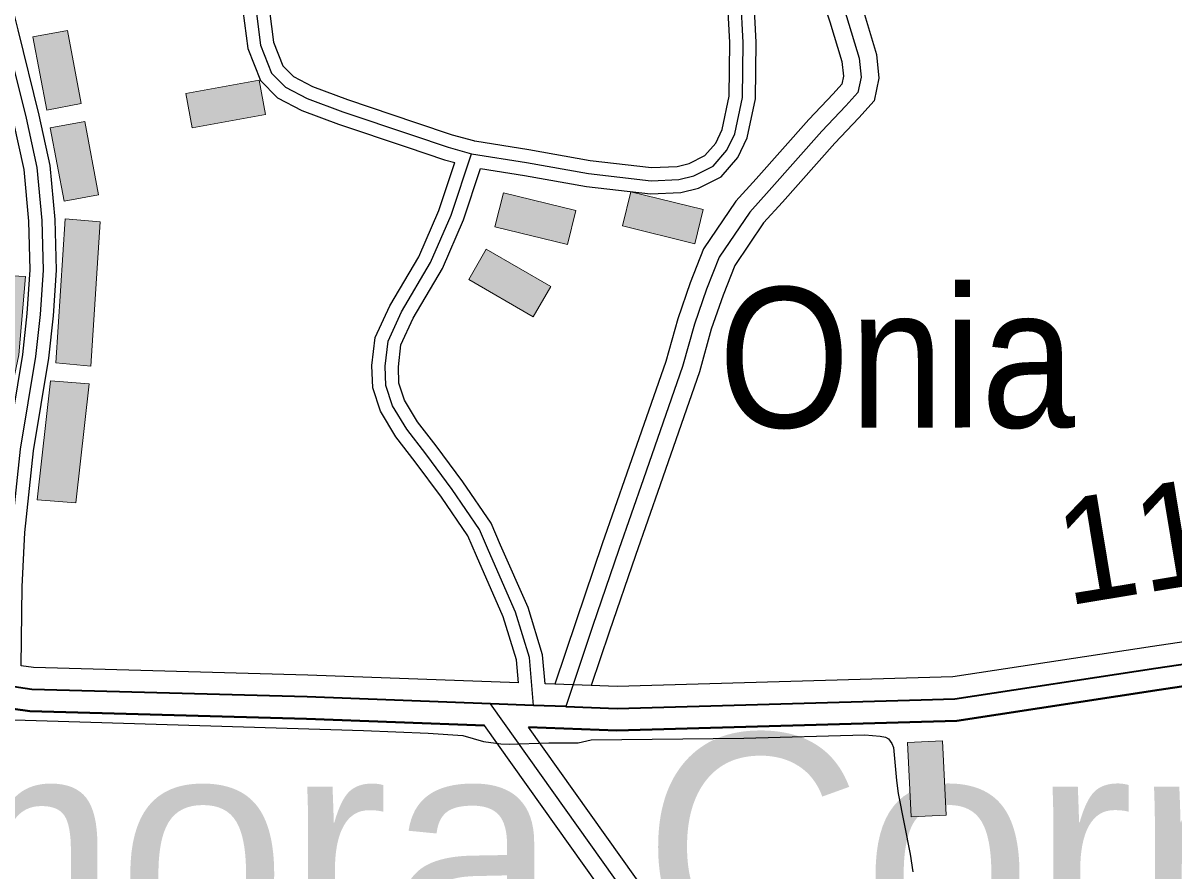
# Model space of a CAD drawing. Extents: x -64005 to -55000, y -89025 to -80000.
# Drawn here: x -62767 to -62111, y -81112 to -80628 of the extents above; entities that cross this region are included whole.
import ezdxf
from ezdxf.enums import TextEntityAlignment as Align

# ---------------------------------------------------------------- set-up
doc = ezdxf.new("R2010")
doc.units = 0
doc.header["$LTSCALE"] = 32
doc.linetypes.add('DOT_DASHED', pattern=[7.7, 5, -1.2, 0.3, -1.2])
doc.linetypes.add('LONG_DASHED', pattern=[7.5, 6, -1.5])
for name, color, linetype, lineweight in [('21', 7, 'Continuous', 25), ('24', 7, 'Continuous', 25), ('39', 7, 'LONG_DASHED', 25), ('5', 7, 'Continuous', 40), ('6', 7, 'Continuous', 25), ('7', 7, 'Continuous', 13), ('8', 7, 'Continuous', 25)]:
    doc.layers.add(name, color=color, linetype=linetype, lineweight=lineweight)
for name, color, linetype in [('30', 7, 'Continuous'), ('44', 7, 'Continuous'), ('45', 7, 'Continuous')]:
    doc.layers.add(name, color=color, linetype=linetype)

msp = doc.modelspace()

# ---------------------------------------------------------------- hatches: boundary and pattern name
at = {"layer": '7'}
for points in [[(-62734.16, -80674.11), (-62742, -80632.34), (-62761.66, -80636.03), (-62753.82, -80677.8)], [(-62632.62, -80660.69), (-62674.42, -80668.34), (-62670.82, -80688.01), (-62629.02, -80680.36)], [(-62724.3, -80726.09), (-62732.14, -80684.32), (-62751.8, -80688.01), (-62743.96, -80729.78)], [(-62452.11, -80735.12), (-62493.39, -80725.01), (-62498.15, -80744.44), (-62456.87, -80754.55)], [(-62379.36, -80734.63), (-62420.64, -80724.52), (-62425.4, -80743.95), (-62384.12, -80754.06)], [(-62728.62, -80823.86), (-62723.33, -80741.6), (-62743.25, -80739.83), (-62748.54, -80822.09)], [(-62466.31, -80778.55), (-62503.09, -80757.25), (-62513.11, -80774.55), (-62476.33, -80795.85)], [(-62777.6, -80854.62), (-62810.96, -80850.45), (-62791.63, -80812.15), (-62807.55, -80809.12), (-62804.89, -80770.85), (-62765.86, -80772.74), (-62769.65, -80817.46)], [(-62737.15, -80901.96), (-62729.58, -80833.97), (-62751.77, -80832.2), (-62759.34, -80900.19)], [(-62262.89, -81038.63), (-62260.8, -81081.08), (-62240.83, -81080.09), (-62242.92, -81037.64)]]:
    msp.add_hatch(color=256, dxfattribs=at).paths.add_polyline_path(points)

# ---------------------------------------------------------------- linework, layer by layer
at = {"layer": '21'}
for points in [[(-62768.49, -80994.83), (-62767.93, -80949.75), (-62766.24, -80918.73), (-62761.36, -80872.32), (-62752.67, -80819.37), (-62749.98, -80795.15), (-62748.23, -80769.23), (-62749.01, -80740.29), (-62751.92, -80709.47), (-62758.1, -80680.7), (-62770.07, -80631.96), (-62786.01, -80568.74), (-62802.17, -80511.38), (-62811.37, -80482.44), (-62822.84, -80462.58), (-62832.7, -80452.28), (-62844.97, -80442.43), (-62860.33, -80432.67), (-62876.87, -80428.38), (-62915.53, -80423.18), (-62952.28, -80419.65)], [(-62627.97, -80612.11), (-62624.51, -80639.01), (-62619.17, -80652.6), (-62613.13, -80658.65), (-62602.26, -80664.33), (-62582.35, -80671.71), (-62543.43, -80684.83), (-62522.59, -80691.87), (-62510.38, -80695.26), (-62509.97, -80695.37), (-62509.56, -80695.44), (-62478.88, -80700.32), (-62443.81, -80706.55), (-62408.82, -80710.62), (-62394.31, -80710.01), (-62387.38, -80708.25), (-62378.45, -80703.78), (-62372.27, -80696.64), (-62368.54, -80688.88), (-62364.51, -80669.83), (-62364.14, -80639.35), (-62365.82, -80607.31)], [(-62506.44, -80711.12), (-62481.38, -80715.12), (-62445.99, -80721.39), (-62409.38, -80725.66), (-62392.13, -80724.93), (-62382.12, -80722.39), (-62369.07, -80715.86), (-62359.61, -80704.94), (-62354.24, -80693.74), (-62349.53, -80671.49), (-62349.14, -80639.05), (-62350.86, -80606.09)], [(-62642.91, -80613.57), (-62639.15, -80642.77), (-62631.99, -80661), (-62622.11, -80670.87), (-62608.36, -80678.07), (-62587.35, -80685.85), (-62548.23, -80699.05), (-62526.99, -80706.21), (-62521.15, -80707.83)], [(-62783.46, -80992.72), (-62782.93, -80949.25), (-62781.2, -80917.53), (-62776.24, -80870.32), (-62767.53, -80817.33), (-62764.92, -80793.81), (-62763.25, -80768.93), (-62763.99, -80741.19), (-62766.78, -80711.75), (-62772.72, -80684.06), (-62779.35, -80657.09)], [(-62484.71, -81004.59), (-62485.81, -80991.53), (-62493.4, -80966.95), (-62508.77, -80932.06), (-62513.62, -80920.67), (-62528.66, -80898.66), (-62543.67, -80878.46), (-62554.69, -80864.15), (-62563.49, -80849.61), (-62567.88, -80836.22), (-62568.32, -80823.59), (-62566.41, -80807.66), (-62558.19, -80789.55), (-62541.55, -80761.46), (-62530.14, -80735.1), (-62521.15, -80707.83)], [(-62469.61, -81005.15), (-62470.99, -80988.65), (-62479.32, -80961.69), (-62495.01, -80926.1), (-62500.4, -80913.43), (-62516.44, -80889.96), (-62531.71, -80869.4), (-62542.29, -80855.67), (-62549.77, -80843.31), (-62552.96, -80833.58), (-62553.28, -80824.23), (-62551.79, -80811.74), (-62544.87, -80796.49), (-62528.17, -80768.28), (-62516.1, -80740.44), (-62506.44, -80711.12)]]:
    msp.add_lwpolyline(points, dxfattribs=at)
at = {"layer": '24'}
msp.add_lwpolyline([(-62778.45, -81025.44), (-62573.09, -81031.83), (-62536.35, -81033.37), (-62516.47, -81034.67), (-62504.66, -81038.04), (-62494.9, -81039.42), (-62489.99, -81039.63), (-62467.42, -81038.89), (-62450.67, -81038.89), (-62443.34, -81037.14), (-62356.25, -81036.24), (-62287.12, -81034.29), (-62278.43, -81034.93), (-62275.37, -81035.62), (-62273.77, -81036.61), (-62271.76, -81039.16), (-62270.93, -81041.56), (-62269.15, -81060.23), (-62268.1, -81067.69), (-62261.29, -81102.42), (-62259.81, -81112.32)], dxfattribs=at)
at = {"layer": '39', "linetype": 'Continuous'}
msp.add_line((-62264.76, -81347.98), (-62500.76, -81016.51), dxfattribs=at)
at = {"layer": '39'}
msp.add_lwpolyline([(-62417.72, -80274.06), (-62376.79, -80389.65), (-62323.35, -80547.5), (-62297.58, -80624.44), (-62290.38, -80648.12), (-62289.24, -80659.12), (-62291.13, -80667.83), (-62297.95, -80675.41), (-62311.76, -80689.89), (-62341.69, -80723.72), (-62352.86, -80736.04), (-62370.29, -80761.73), (-62377.49, -80779.93), (-62384.31, -80799.93), (-62391.12, -80824.18), (-62413.47, -80888.24), (-62427.48, -80928.61), (-62442.46, -80972.47), (-62457.8, -81018.1)], dxfattribs=at)
at = {"layer": '39', "linetype": 'DOT_DASHED'}
for points in [[(-62635.44, -80612.84), (-62631.83, -80640.89), (-62625.58, -80656.8), (-62617.62, -80664.76), (-62605.31, -80671.2), (-62584.85, -80678.78), (-62545.83, -80691.94), (-62524.79, -80699.04), (-62511.57, -80702.71), (-62480.13, -80707.72), (-62444.9, -80713.97), (-62409.1, -80718.14), (-62393.22, -80717.47), (-62384.75, -80715.32), (-62373.76, -80709.82), (-62365.94, -80700.79), (-62361.39, -80691.31), (-62357.02, -80670.66), (-62356.64, -80639.2), (-62358.34, -80606.7)], [(-62776.13, -81006.38), (-62775.43, -80949.5), (-62773.72, -80918.13), (-62768.8, -80871.32), (-62760.1, -80818.35), (-62757.45, -80794.48), (-62755.74, -80769.08), (-62756.5, -80740.74), (-62759.35, -80710.61), (-62765.41, -80682.38), (-62774.22, -80646.51)], [(-62476.1, -81017.42), (-62478.4, -80990.09), (-62486.36, -80964.32), (-62501.89, -80929.08), (-62507.01, -80917.05), (-62522.55, -80894.31), (-62537.69, -80873.93), (-62548.49, -80859.91), (-62556.63, -80846.46), (-62560.42, -80834.9), (-62560.8, -80823.91), (-62559.1, -80809.7), (-62551.53, -80793.02), (-62534.86, -80764.87), (-62523.12, -80737.77), (-62511.57, -80702.71)]]:
    msp.add_lwpolyline(points, dxfattribs=at)
at = {"layer": '39', "lineweight": 35}
for points in [[(-62457.8, -81018.1), (-62428.52, -81019.18), (-62255.11, -81014.27), (-62235.83, -81013.72), (-62121.25, -80996.24), (-61989.22, -80976.57), (-61905.56, -80959.21), (-61852.08, -80939.55), (-61822.44, -80919.01)], [(-62500.76, -81016.51), (-62605.28, -81012.65), (-62762.41, -81008.31), (-62776.13, -81006.38)], [(-62457.8, -81018.1), (-62476.1, -81017.42), (-62500.76, -81016.51)]]:
    msp.add_lwpolyline(points, dxfattribs=at)
at = {"layer": '5', "lineweight": 25}
for points in [[(-61719.84, -80823.92), (-61731.95, -80832.71), (-61745.19, -80842.33), (-61747.6, -80844.33), (-61802.92, -80890.28), (-61857.89, -80928.37), (-61909, -80947.16), (-61991.41, -80964.26), (-62123.11, -80983.88), (-62236.95, -81001.25), (-62428.46, -81006.67), (-62443.22, -81006.13)], [(-62484.71, -81004.59), (-62604.87, -81000.16), (-62761.36, -80995.83), (-62768.49, -80994.83)], [(-62443.22, -81006.13), (-62464.07, -81005.36), (-62469.61, -81005.15)]]:
    msp.add_lwpolyline(points, dxfattribs=at)
at = {"layer": '5'}
for points in [[(-61821.74, -80933.75), (-61823.8, -80935.18), (-61846.27, -80950.73), (-61902.12, -80971.26), (-61987.03, -80988.88), (-62119.39, -81008.6), (-62234.71, -81026.19), (-62428.58, -81031.69), (-62479, -81029.82)], [(-62504.22, -81028.9), (-62605.69, -81025.14), (-62763.46, -81020.79), (-62888.31, -81003.22), (-63077.28, -80967.19), (-63193.84, -80946.92)]]:
    msp.add_lwpolyline(points, dxfattribs=at)
at = {"layer": '6'}
for points in [[(-62121.74, -81565.61), (-62242.96, -81395.85), (-62504.22, -81028.9)], [(-62244.49, -81359.21), (-62259.38, -81338.29), (-62479, -81029.82)]]:
    msp.add_lwpolyline(points, dxfattribs=at)
at = {"layer": '7'}
for points in [[(-62734.16, -80674.11), (-62742, -80632.34), (-62761.66, -80636.03), (-62753.82, -80677.8)], [(-62632.62, -80660.69), (-62674.42, -80668.34), (-62670.82, -80688.01), (-62629.02, -80680.36)], [(-62724.3, -80726.09), (-62732.14, -80684.32), (-62751.8, -80688.01), (-62743.96, -80729.78)], [(-62452.11, -80735.12), (-62493.39, -80725.01), (-62498.15, -80744.44), (-62456.87, -80754.55)], [(-62379.36, -80734.63), (-62420.64, -80724.52), (-62425.4, -80743.95), (-62384.12, -80754.06)], [(-62728.62, -80823.86), (-62723.33, -80741.6), (-62743.25, -80739.83), (-62748.54, -80822.09)], [(-62466.31, -80778.55), (-62503.09, -80757.25), (-62513.11, -80774.55), (-62476.33, -80795.85)], [(-62777.6, -80854.62), (-62810.96, -80850.45), (-62791.63, -80812.15), (-62807.55, -80809.12), (-62804.89, -80770.85), (-62765.86, -80772.74), (-62769.65, -80817.46)], [(-62737.15, -80901.96), (-62729.58, -80833.97), (-62751.77, -80832.2), (-62759.34, -80900.19)], [(-62262.89, -81038.63), (-62260.8, -81081.08), (-62240.83, -81080.09), (-62242.92, -81037.64)]]:
    msp.add_lwpolyline(points, close=True, dxfattribs=at)
at = {"layer": '8'}
for points in [[(-62408.29, -80270.72), (-62367.34, -80386.38), (-62313.87, -80544.31), (-62288.05, -80621.4), (-62280.53, -80646.13)], [(-62280.53, -80646.13), (-62279.13, -80659.68), (-62281.92, -80672.55), (-62290.61, -80682.21), (-62304.39, -80696.66), (-62334.24, -80730.39), (-62344.98, -80742.24), (-62361.4, -80766.43), (-62368.1, -80783.39), (-62374.76, -80802.9), (-62381.58, -80827.18), (-62404.03, -80891.53), (-62418.02, -80931.87), (-62432.99, -80975.68), (-62443.22, -81006.13)]]:
    msp.add_lwpolyline(points, dxfattribs=at)
at = {"layer": '8', "linetype": 'LONG_DASHED'}
for points in [[(-62427.15, -80277.4), (-62386.24, -80392.92), (-62332.83, -80550.69), (-62307.11, -80627.48), (-62300.23, -80650.11)], [(-62300.23, -80650.11), (-62299.35, -80658.56), (-62300.34, -80663.11), (-62305.29, -80668.61), (-62319.13, -80683.12), (-62349.14, -80717.05), (-62360.74, -80729.84), (-62379.18, -80757.03), (-62386.88, -80776.47), (-62393.86, -80796.96), (-62400.66, -80821.18), (-62422.91, -80884.95), (-62436.94, -80925.35), (-62451.93, -80969.26), (-62464.07, -81005.36)]]:
    msp.add_lwpolyline(points, dxfattribs=at)

# ---------------------------------------------------------------- texts
at = {"layer": '30'}
msp.add_text('118', height=60, rotation=9.372, dxfattribs=at).set_placement((-62106.09, -80949.77), align=Align.CENTER)
at = {"layer": '44'}
msp.add_text('Samora Correia', height=130, rotation=0.007, dxfattribs=at).set_placement((-62457.41, -81163.69), align=Align.CENTER)
at = {"layer": '45', "width": 0.9}
msp.add_text('Onia', height=80, rotation=0.007, dxfattribs=at).set_placement((-62268.95, -80858.92), align=Align.CENTER)

doc.saveas('drawing.dxf')
